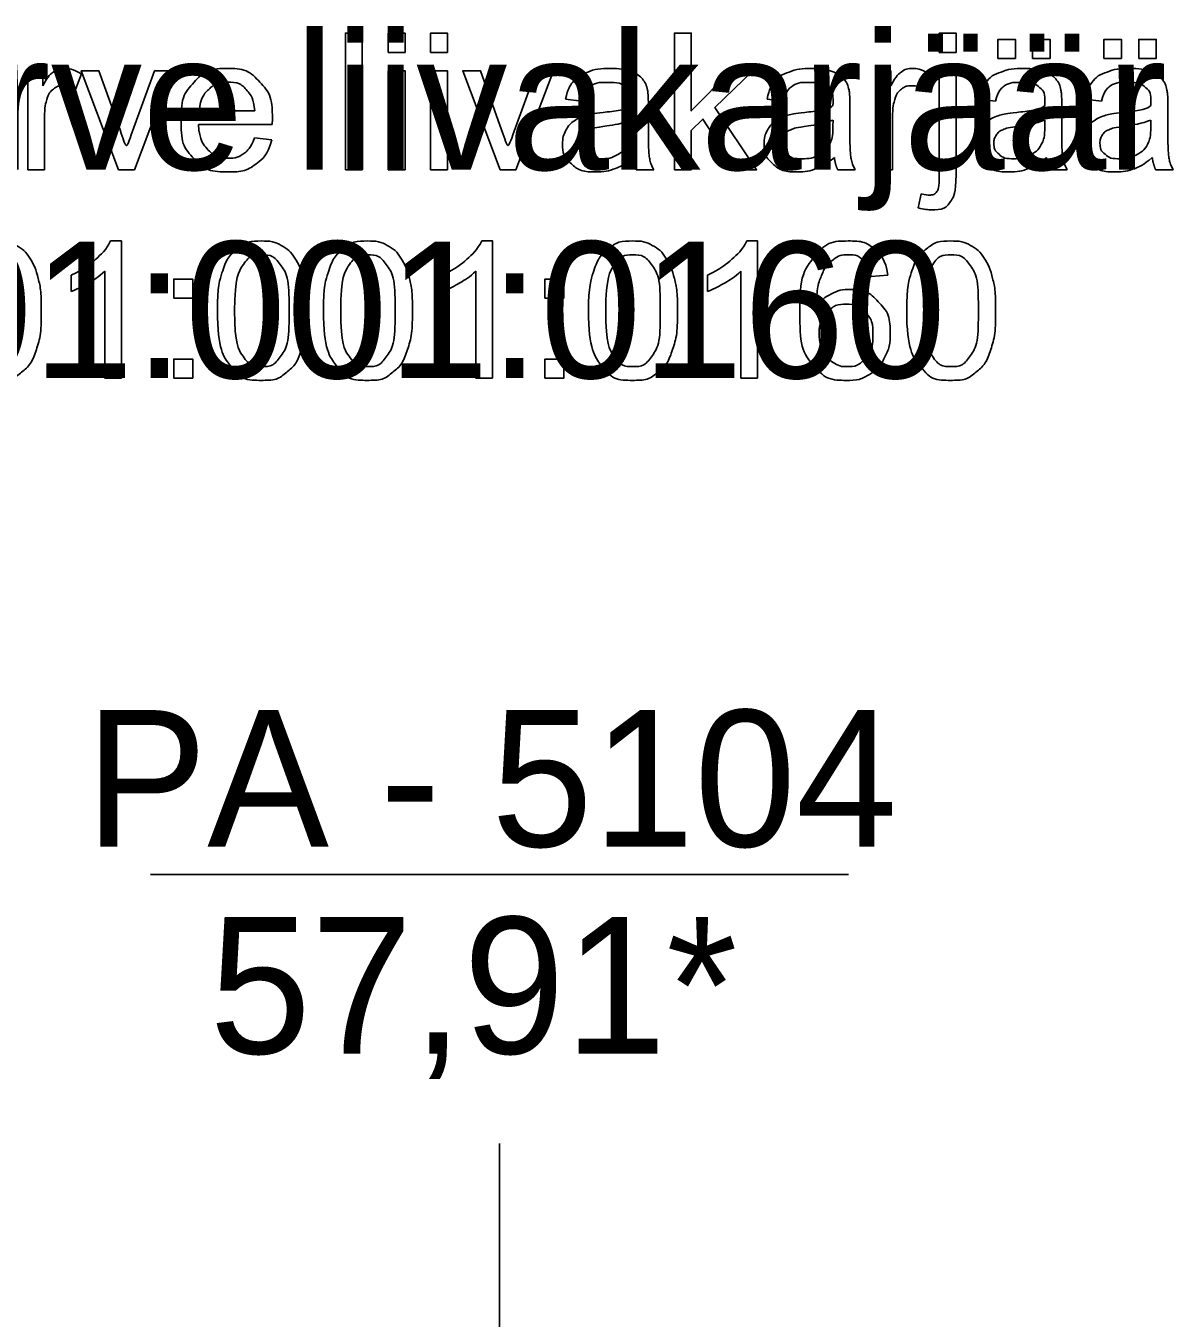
# Model space of a CAD drawing. Extents: x 700746 to 706058, y 6570320 to 6580460.
# Drawn here: x 704553.1 to 704601, y 6576033.8 to 6576087.7 of the extents above; entities that cross this region are included whole.
import ezdxf

# ---------------------------------------------------------------- set-up
doc = ezdxf.new("R2010")
doc.units = 0
for name, color, linetype in [('GEOLPUNKT', 7, 'Continuous'), ('kataster', 7, 'Continuous'), ('Kataster tekst', 7, 'Continuous')]:
    doc.layers.add(name, color=color, linetype=linetype)

msp = doc.modelspace()

# ---------------------------------------------------------------- linework, layer by layer
at = {"layer": 'GEOLPUNKT'}
for points in [[(704558.275, 6576052.291), (704587.403, 6576052.291)], [(704572.839, 6576041.071), (704572.839, 6575817.566)]]:
    msp.add_lwpolyline(points, dxfattribs=at)
at = {"layer": 'kataster'}
for points in [[(704566.408, 6576081.714), (704566.408, 6576087.414), (704567.108, 6576087.414), (704567.108, 6576081.714), (704566.408, 6576081.714)], [(704568.198, 6576086.611), (704568.198, 6576087.414), (704568.898, 6576087.414), (704568.898, 6576086.611), (704568.198, 6576086.611)], [(704569.966, 6576086.611), (704569.966, 6576087.414), (704570.666, 6576087.414), (704570.666, 6576086.611), (704569.966, 6576086.611)], [(704580.144, 6576081.714), (704580.144, 6576087.414), (704580.844, 6576087.414), (704580.844, 6576084.166), (704582.502, 6576085.846), (704583.408, 6576085.846), (704581.83, 6576084.311), (704583.569, 6576081.714), (704582.705, 6576081.714), (704581.332, 6576083.827), (704580.844, 6576083.352), (704580.844, 6576081.714), (704580.144, 6576081.714)], [(704591.198, 6576086.602), (704591.198, 6576087.414), (704591.897, 6576087.414), (704591.897, 6576086.602), (704591.198, 6576086.602)], [(704593.644, 6576086.359), (704593.644, 6576087.154), (704594.374, 6576087.154), (704594.374, 6576086.359), (704593.644, 6576086.359)], [(704595.095, 6576086.359), (704595.095, 6576087.154), (704595.825, 6576087.154), (704595.825, 6576086.359), (704595.095, 6576086.359)], [(704598.071, 6576086.359), (704598.071, 6576087.154), (704598.801, 6576087.154), (704598.801, 6576086.359), (704598.071, 6576086.359)], [(704599.522, 6576086.359), (704599.522, 6576087.154), (704600.252, 6576087.154), (704600.252, 6576086.359), (704599.522, 6576086.359)], [(704553.144, 6576081.714), (704553.144, 6576085.846), (704553.774, 6576085.846), (704553.774, 6576085.22)], [(704555.386, 6576085.714), (704555.141, 6576085.066)], [(704556.942, 6576081.714), (704555.378, 6576085.846), (704556.116, 6576085.846), (704557.001, 6576083.372)], [(704557.526, 6576083.325), (704558.442, 6576085.846), (704559.162, 6576085.846), (704557.599, 6576081.714), (704556.942, 6576081.714)], [(704568.198, 6576081.714), (704568.198, 6576085.846), (704568.898, 6576085.846), (704568.898, 6576081.714), (704568.198, 6576081.714)], [(704569.966, 6576081.714), (704569.966, 6576085.846), (704570.666, 6576085.846), (704570.666, 6576081.714), (704569.966, 6576081.714)], [(704572.869, 6576081.714), (704571.305, 6576085.846), (704572.043, 6576085.846), (704572.928, 6576083.372)], [(704573.453, 6576083.325), (704574.369, 6576085.846), (704575.089, 6576085.846), (704573.526, 6576081.714), (704572.869, 6576081.714)], [(704588.544, 6576081.714), (704588.544, 6576085.846), (704589.174, 6576085.846), (704589.174, 6576085.22)], [(704590.785, 6576085.714), (704590.54, 6576085.066)], [(704591.198, 6576081.506), (704591.198, 6576085.846), (704591.897, 6576085.846), (704591.897, 6576081.492)], [(704576.283, 6576084.573), (704575.597, 6576084.664)], [(704584.694, 6576084.573), (704584.008, 6576084.664)], [(704593.54, 6576084.573), (704592.853, 6576084.664)], [(704597.967, 6576084.573), (704597.28, 6576084.664)], [(704560.313, 6576084.173), (704562.62, 6576084.173)], [(704579.055, 6576084.378), (704579.055, 6576083.445)], [(704587.466, 6576084.378), (704587.466, 6576083.445)], [(704596.312, 6576084.378), (704596.312, 6576083.445)], [(704600.739, 6576084.378), (704600.739, 6576083.445)], [(704553.844, 6576083.878), (704553.844, 6576081.714), (704553.144, 6576081.714)], [(704563.355, 6576083.6), (704560.274, 6576083.6)], [(704578.347, 6576083.53), (704578.351, 6576083.787)], [(704586.758, 6576083.53), (704586.762, 6576083.787)], [(704589.243, 6576083.878), (704589.243, 6576081.714), (704588.544, 6576081.714)], [(704595.604, 6576083.53), (704595.608, 6576083.787)], [(704600.031, 6576083.53), (704600.035, 6576083.787)], [(704562.612, 6576083.048), (704563.335, 6576082.957)], [(704579.277, 6576081.714), (704578.547, 6576081.714)], [(704587.688, 6576081.714), (704586.958, 6576081.714)], [(704596.533, 6576081.714), (704595.803, 6576081.714)], [(704600.96, 6576081.714), (704600.23, 6576081.714)], [(704590.311, 6576080.115), (704590.44, 6576080.709)], [(704556.607, 6576078.737), (704557.057, 6576078.737), (704557.057, 6576073.015)], [(704572.099, 6576078.737), (704572.55, 6576078.737), (704572.55, 6576073.015)], [(704583.165, 6576078.737), (704583.615, 6576078.737), (704583.615, 6576073.015)], [(704557.057, 6576073.015), (704556.358, 6576073.015), (704556.358, 6576077.474)], [(704572.55, 6576073.015), (704571.85, 6576073.015), (704571.85, 6576077.474)], [(704583.615, 6576073.015), (704582.916, 6576073.015), (704582.916, 6576077.474)], [(704554.959, 6576076.63), (704554.959, 6576077.307)], [(704559.243, 6576076.352), (704559.243, 6576077.147), (704560.038, 6576077.147), (704560.038, 6576076.352), (704559.243, 6576076.352)], [(704570.451, 6576076.63), (704570.451, 6576077.307)], [(704574.735, 6576076.352), (704574.735, 6576077.147), (704575.53, 6576077.147), (704575.53, 6576076.352), (704574.735, 6576076.352)], [(704581.517, 6576076.63), (704581.517, 6576077.307)], [(704589.046, 6576077.316), (704588.351, 6576077.26)], [(704559.243, 6576073.015), (704559.243, 6576073.81), (704560.038, 6576073.81), (704560.038, 6576073.015), (704559.243, 6576073.015)], [(704574.735, 6576073.015), (704574.735, 6576073.81), (704575.53, 6576073.81), (704575.53, 6576073.015), (704574.735, 6576073.015)]]:
    msp.add_lwpolyline(points, dxfattribs=at)
for points, degree in [([(704553.774, 6576085.22), (704554.015, 6576085.658), (704554.219, 6576085.798), (704554.423, 6576085.937), (704554.668, 6576085.937), (704555.021, 6576085.937), (704555.386, 6576085.714)], 3), ([(704563.335, 6576082.957), (704563.164, 6576082.323), (704562.701, 6576081.973), (704562.239, 6576081.623), (704561.52, 6576081.623), (704560.614, 6576081.623), (704560.083, 6576082.181), (704559.553, 6576082.738), (704559.553, 6576083.745), (704559.553, 6576084.787), (704560.089, 6576085.362), (704560.626, 6576085.937), (704561.481, 6576085.937), (704562.309, 6576085.937), (704562.834, 6576085.373), (704563.358, 6576084.809), (704563.358, 6576083.786), (704563.358, 6576083.724), (704563.355, 6576083.6)], 3), ([(704575.597, 6576084.664), (704575.69, 6576085.104), (704575.904, 6576085.375), (704576.118, 6576085.645), (704576.522, 6576085.791), (704576.926, 6576085.937), (704577.458, 6576085.937), (704577.987, 6576085.937), (704578.317, 6576085.813), (704578.647, 6576085.688), (704578.803, 6576085.499), (704578.958, 6576085.311), (704579.02, 6576085.023), (704579.055, 6576084.844), (704579.055, 6576084.378)], 3), ([(704584.008, 6576084.664), (704584.101, 6576085.104), (704584.315, 6576085.375), (704584.529, 6576085.645), (704584.933, 6576085.791), (704585.337, 6576085.937), (704585.869, 6576085.937), (704586.398, 6576085.937), (704586.728, 6576085.813), (704587.058, 6576085.688), (704587.214, 6576085.499), (704587.369, 6576085.311), (704587.431, 6576085.023), (704587.466, 6576084.844), (704587.466, 6576084.378)], 3), ([(704589.174, 6576085.22), (704589.414, 6576085.658), (704589.618, 6576085.798), (704589.822, 6576085.937), (704590.067, 6576085.937), (704590.42, 6576085.937), (704590.785, 6576085.714)], 3), ([(704592.853, 6576084.664), (704592.947, 6576085.104), (704593.16, 6576085.375), (704593.374, 6576085.645), (704593.778, 6576085.791), (704594.182, 6576085.937), (704594.715, 6576085.937), (704595.243, 6576085.937), (704595.573, 6576085.813), (704595.904, 6576085.688), (704596.059, 6576085.499), (704596.214, 6576085.311), (704596.277, 6576085.023), (704596.312, 6576084.844), (704596.312, 6576084.378)], 3), ([(704597.28, 6576084.664), (704597.374, 6576085.104), (704597.587, 6576085.375), (704597.801, 6576085.645), (704598.205, 6576085.791), (704598.609, 6576085.937), (704599.142, 6576085.937), (704599.67, 6576085.937), (704600, 6576085.813), (704600.331, 6576085.688), (704600.486, 6576085.499), (704600.641, 6576085.311), (704600.704, 6576085.023), (704600.739, 6576084.844), (704600.739, 6576084.378)], 3), ([(704555.141, 6576085.066), (704554.886, 6576085.216), (704554.63, 6576085.216), (704554.402, 6576085.216), (704554.22, 6576085.078), (704554.038, 6576084.94), (704553.961, 6576084.695), (704553.844, 6576084.321), (704553.844, 6576083.878)], 3), ([(704562.62, 6576084.173), (704562.573, 6576084.696), (704562.355, 6576084.958), (704562.021, 6576085.364), (704561.488, 6576085.364), (704561.005, 6576085.364), (704560.677, 6576085.04), (704560.348, 6576084.716), (704560.313, 6576084.173)], 3), ([(704578.408, 6576082.223), (704578.017, 6576081.894), (704577.658, 6576081.758), (704577.298, 6576081.623), (704576.886, 6576081.623), (704576.206, 6576081.623), (704575.841, 6576081.955), (704575.475, 6576082.287), (704575.475, 6576082.804), (704575.475, 6576083.107), (704575.613, 6576083.357), (704575.751, 6576083.608), (704575.975, 6576083.759), (704576.198, 6576083.911), (704576.478, 6576083.988), (704576.684, 6576084.043), (704577.1, 6576084.093), (704577.947, 6576084.194), (704578.347, 6576084.334), (704578.351, 6576084.478), (704578.351, 6576084.517), (704578.351, 6576084.946), (704578.153, 6576085.122), (704577.886, 6576085.359), (704577.358, 6576085.359), (704576.865, 6576085.359), (704576.631, 6576085.186), (704576.396, 6576085.013), (704576.283, 6576084.573)], 3), ([(704586.819, 6576082.223), (704586.428, 6576081.894), (704586.069, 6576081.758), (704585.709, 6576081.623), (704585.297, 6576081.623), (704584.617, 6576081.623), (704584.252, 6576081.955), (704583.886, 6576082.287), (704583.886, 6576082.804), (704583.886, 6576083.107), (704584.024, 6576083.357), (704584.162, 6576083.608), (704584.386, 6576083.759), (704584.609, 6576083.911), (704584.889, 6576083.988), (704585.095, 6576084.043), (704585.511, 6576084.093), (704586.358, 6576084.194), (704586.758, 6576084.334), (704586.762, 6576084.478), (704586.762, 6576084.517), (704586.762, 6576084.946), (704586.564, 6576085.122), (704586.297, 6576085.359), (704585.769, 6576085.359), (704585.276, 6576085.359), (704585.042, 6576085.186), (704584.807, 6576085.013), (704584.694, 6576084.573)], 3), ([(704590.54, 6576085.066), (704590.285, 6576085.216), (704590.029, 6576085.216), (704589.801, 6576085.216), (704589.619, 6576085.078), (704589.437, 6576084.94), (704589.36, 6576084.695), (704589.243, 6576084.321), (704589.243, 6576083.878)], 3), ([(704595.664, 6576082.223), (704595.274, 6576081.894), (704594.914, 6576081.758), (704594.555, 6576081.623), (704594.143, 6576081.623), (704593.462, 6576081.623), (704593.097, 6576081.955), (704592.732, 6576082.287), (704592.732, 6576082.804), (704592.732, 6576083.107), (704592.87, 6576083.357), (704593.008, 6576083.608), (704593.231, 6576083.759), (704593.455, 6576083.911), (704593.734, 6576083.988), (704593.94, 6576084.043), (704594.356, 6576084.093), (704595.204, 6576084.194), (704595.604, 6576084.334), (704595.608, 6576084.478), (704595.608, 6576084.517), (704595.608, 6576084.946), (704595.41, 6576085.122), (704595.142, 6576085.359), (704594.614, 6576085.359), (704594.122, 6576085.359), (704593.887, 6576085.186), (704593.652, 6576085.013), (704593.54, 6576084.573)], 3), ([(704600.091, 6576082.223), (704599.701, 6576081.894), (704599.341, 6576081.758), (704598.982, 6576081.623), (704598.57, 6576081.623), (704597.889, 6576081.623), (704597.524, 6576081.955), (704597.159, 6576082.287), (704597.159, 6576082.804), (704597.159, 6576083.107), (704597.297, 6576083.357), (704597.435, 6576083.608), (704597.658, 6576083.759), (704597.882, 6576083.911), (704598.162, 6576083.988), (704598.367, 6576084.043), (704598.783, 6576084.093), (704599.631, 6576084.194), (704600.031, 6576084.334), (704600.035, 6576084.478), (704600.035, 6576084.517), (704600.035, 6576084.946), (704599.837, 6576085.122), (704599.569, 6576085.359), (704599.042, 6576085.359), (704598.549, 6576085.359), (704598.314, 6576085.186), (704598.079, 6576085.013), (704597.967, 6576084.573)], 3), ([(704560.274, 6576083.6), (704560.313, 6576082.92), (704560.659, 6576082.558), (704561.005, 6576082.197), (704561.523, 6576082.197), (704561.908, 6576082.197), (704562.18, 6576082.4), (704562.453, 6576082.603), (704562.612, 6576083.048)], 3), ([(704578.351, 6576083.787), (704577.97, 6576083.631), (704577.207, 6576083.522), (704576.775, 6576083.46), (704576.596, 6576083.383), (704576.417, 6576083.305), (704576.32, 6576083.155), (704576.223, 6576083.006), (704576.223, 6576082.823), (704576.223, 6576082.543), (704576.434, 6576082.357), (704576.646, 6576082.17), (704577.054, 6576082.17), (704577.458, 6576082.17), (704577.773, 6576082.347), (704578.087, 6576082.524), (704578.235, 6576082.831), (704578.347, 6576083.068), (704578.347, 6576083.53)], 3), ([(704579.055, 6576083.445), (704579.055, 6576082.47), (704579.1, 6576082.211), (704579.145, 6576081.952), (704579.277, 6576081.714)], 3), ([(704586.762, 6576083.787), (704586.381, 6576083.631), (704585.618, 6576083.522), (704585.186, 6576083.46), (704585.007, 6576083.383), (704584.828, 6576083.305), (704584.731, 6576083.155), (704584.634, 6576083.006), (704584.634, 6576082.823), (704584.634, 6576082.543), (704584.845, 6576082.357), (704585.057, 6576082.17), (704585.465, 6576082.17), (704585.869, 6576082.17), (704586.184, 6576082.347), (704586.498, 6576082.524), (704586.646, 6576082.831), (704586.758, 6576083.068), (704586.758, 6576083.53)], 3), ([(704587.466, 6576083.445), (704587.466, 6576082.47), (704587.511, 6576082.211), (704587.556, 6576081.952), (704587.688, 6576081.714)], 3), ([(704595.608, 6576083.787), (704595.226, 6576083.631), (704594.464, 6576083.522), (704594.032, 6576083.46), (704593.853, 6576083.383), (704593.674, 6576083.305), (704593.576, 6576083.155), (704593.479, 6576083.006), (704593.479, 6576082.823), (704593.479, 6576082.543), (704593.691, 6576082.357), (704593.902, 6576082.17), (704594.31, 6576082.17), (704594.714, 6576082.17), (704595.029, 6576082.347), (704595.344, 6576082.524), (704595.491, 6576082.831), (704595.604, 6576083.068), (704595.604, 6576083.53)], 3), ([(704596.312, 6576083.445), (704596.312, 6576082.47), (704596.356, 6576082.211), (704596.401, 6576081.952), (704596.533, 6576081.714)], 3), ([(704600.035, 6576083.787), (704599.653, 6576083.631), (704598.891, 6576083.522), (704598.459, 6576083.46), (704598.28, 6576083.383), (704598.101, 6576083.305), (704598.003, 6576083.155), (704597.906, 6576083.006), (704597.906, 6576082.823), (704597.906, 6576082.543), (704598.118, 6576082.357), (704598.329, 6576082.17), (704598.737, 6576082.17), (704599.141, 6576082.17), (704599.456, 6576082.347), (704599.771, 6576082.524), (704599.918, 6576082.831), (704600.031, 6576083.068), (704600.031, 6576083.53)], 3), ([(704600.739, 6576083.445), (704600.739, 6576082.47), (704600.783, 6576082.211), (704600.828, 6576081.952), (704600.96, 6576081.714)], 3), ([(704557.001, 6576083.372), (704557.145, 6576082.971), (704557.265, 6576082.539), (704557.359, 6576082.866), (704557.526, 6576083.325)], 3), ([(704572.928, 6576083.372), (704573.072, 6576082.971), (704573.192, 6576082.539), (704573.286, 6576082.866), (704573.453, 6576083.325)], 3), ([(704578.547, 6576081.714), (704578.439, 6576081.932), (704578.408, 6576082.223)], 2), ([(704586.958, 6576081.714), (704586.85, 6576081.932), (704586.819, 6576082.223)], 2), ([(704595.803, 6576081.714), (704595.695, 6576081.932), (704595.664, 6576082.223)], 2), ([(704600.23, 6576081.714), (704600.122, 6576081.932), (704600.091, 6576082.223)], 2), ([(704591.897, 6576081.492), (704591.897, 6576080.73), (704591.699, 6576080.43), (704591.446, 6576080.042), (704590.859, 6576080.042), (704590.576, 6576080.042), (704590.311, 6576080.115)], 3), ([(704590.44, 6576080.709), (704590.651, 6576080.654), (704590.772, 6576080.654), (704590.987, 6576080.654), (704591.092, 6576080.796), (704591.198, 6576080.938), (704591.198, 6576081.506)], 3), ([(704549.997, 6576075.826), (704549.997, 6576076.837), (704550.205, 6576077.454), (704550.413, 6576078.071), (704550.823, 6576078.404), (704551.233, 6576078.737), (704551.855, 6576078.737), (704552.313, 6576078.737), (704552.66, 6576078.553), (704553.007, 6576078.368), (704553.231, 6576078.02), (704553.456, 6576077.672), (704553.584, 6576077.173), (704553.712, 6576076.674), (704553.712, 6576075.826), (704553.712, 6576074.824), (704553.506, 6576074.207), (704553.3, 6576073.59), (704552.89, 6576073.255), (704552.48, 6576072.92), (704551.855, 6576072.92), (704551.031, 6576072.92), (704550.561, 6576073.508), (704549.997, 6576074.222), (704549.997, 6576075.826)], 3), ([(704554.959, 6576077.307), (704555.546, 6576077.583), (704555.985, 6576077.975), (704556.424, 6576078.368), (704556.607, 6576078.737)], 3), ([(704561.063, 6576075.826), (704561.063, 6576076.837), (704561.271, 6576077.454), (704561.479, 6576078.071), (704561.889, 6576078.404), (704562.299, 6576078.737), (704562.92, 6576078.737), (704563.379, 6576078.737), (704563.726, 6576078.553), (704564.072, 6576078.368), (704564.297, 6576078.02), (704564.521, 6576077.672), (704564.649, 6576077.173), (704564.777, 6576076.674), (704564.777, 6576075.826), (704564.777, 6576074.824), (704564.572, 6576074.207), (704564.366, 6576073.59), (704563.956, 6576073.255), (704563.546, 6576072.92), (704562.92, 6576072.92), (704562.096, 6576072.92), (704561.626, 6576073.508), (704561.063, 6576074.222), (704561.063, 6576075.826)], 3), ([(704565.49, 6576075.826), (704565.49, 6576076.837), (704565.698, 6576077.454), (704565.906, 6576078.071), (704566.316, 6576078.404), (704566.726, 6576078.737), (704567.347, 6576078.737), (704567.806, 6576078.737), (704568.153, 6576078.553), (704568.5, 6576078.368), (704568.724, 6576078.02), (704568.948, 6576077.672), (704569.076, 6576077.173), (704569.205, 6576076.674), (704569.205, 6576075.826), (704569.205, 6576074.824), (704568.999, 6576074.207), (704568.793, 6576073.59), (704568.383, 6576073.255), (704567.973, 6576072.92), (704567.347, 6576072.92), (704566.523, 6576072.92), (704566.053, 6576073.508), (704565.49, 6576074.222), (704565.49, 6576075.826)], 3), ([(704570.451, 6576077.307), (704571.038, 6576077.583), (704571.477, 6576077.975), (704571.916, 6576078.368), (704572.099, 6576078.737)], 3), ([(704576.555, 6576075.826), (704576.555, 6576076.837), (704576.763, 6576077.454), (704576.971, 6576078.071), (704577.381, 6576078.404), (704577.791, 6576078.737), (704578.413, 6576078.737), (704578.871, 6576078.737), (704579.218, 6576078.553), (704579.565, 6576078.368), (704579.789, 6576078.02), (704580.014, 6576077.672), (704580.142, 6576077.173), (704580.27, 6576076.674), (704580.27, 6576075.826), (704580.27, 6576074.824), (704580.064, 6576074.207), (704579.858, 6576073.59), (704579.448, 6576073.255), (704579.038, 6576072.92), (704578.413, 6576072.92), (704577.589, 6576072.92), (704577.119, 6576073.508), (704576.555, 6576074.222), (704576.555, 6576075.826)], 3), ([(704581.517, 6576077.307), (704582.104, 6576077.583), (704582.543, 6576077.975), (704582.982, 6576078.368), (704583.165, 6576078.737)], 3), ([(704588.351, 6576077.26), (704588.257, 6576077.675), (704588.086, 6576077.862), (704587.801, 6576078.164), (704587.384, 6576078.164), (704587.049, 6576078.164), (704586.793, 6576077.977), (704586.464, 6576077.736), (704586.273, 6576077.273), (704586.082, 6576076.81), (704586.074, 6576075.954), (704586.327, 6576076.339), (704586.693, 6576076.526), (704587.059, 6576076.713), (704587.46, 6576076.713), (704588.161, 6576076.713), (704588.653, 6576076.198), (704589.146, 6576075.683), (704589.146, 6576074.867), (704589.146, 6576074.33), (704588.914, 6576073.87), (704588.683, 6576073.409), (704588.278, 6576073.165), (704587.873, 6576072.92), (704587.36, 6576072.92), (704586.484, 6576072.92), (704585.932, 6576073.563), (704585.379, 6576074.206), (704585.379, 6576075.683), (704585.379, 6576077.334), (704585.99, 6576078.084), (704586.524, 6576078.737), (704587.427, 6576078.737), (704588.1, 6576078.737), (704588.53, 6576078.36), (704588.96, 6576077.982), (704589.046, 6576077.316)], 3), ([(704589.837, 6576075.826), (704589.837, 6576076.837), (704590.044, 6576077.454), (704590.252, 6576078.071), (704590.662, 6576078.404), (704591.072, 6576078.737), (704591.694, 6576078.737), (704592.152, 6576078.737), (704592.499, 6576078.553), (704592.846, 6576078.368), (704593.07, 6576078.02), (704593.295, 6576077.672), (704593.423, 6576077.173), (704593.551, 6576076.674), (704593.551, 6576075.826), (704593.551, 6576074.824), (704593.345, 6576074.207), (704593.139, 6576073.59), (704592.729, 6576073.255), (704592.319, 6576072.92), (704591.694, 6576072.92), (704590.87, 6576072.92), (704590.4, 6576073.508), (704589.837, 6576074.222), (704589.837, 6576075.826)], 3), ([(704561.784, 6576075.826), (704561.784, 6576074.42), (704562.112, 6576073.957), (704562.439, 6576073.493), (704562.92, 6576073.493), (704563.401, 6576073.493), (704563.729, 6576073.959), (704564.056, 6576074.424), (704564.056, 6576075.826), (704564.056, 6576077.234), (704563.729, 6576077.697), (704563.402, 6576078.159), (704562.912, 6576078.159), (704562.432, 6576078.159), (704562.144, 6576077.751), (704561.784, 6576077.23), (704561.784, 6576075.826)], 3), ([(704566.211, 6576075.826), (704566.211, 6576074.42), (704566.539, 6576073.957), (704566.866, 6576073.493), (704567.347, 6576073.493), (704567.828, 6576073.493), (704568.156, 6576073.959), (704568.483, 6576074.424), (704568.483, 6576075.826), (704568.483, 6576077.234), (704568.156, 6576077.697), (704567.829, 6576078.159), (704567.34, 6576078.159), (704566.859, 6576078.159), (704566.571, 6576077.751), (704566.211, 6576077.23), (704566.211, 6576075.826)], 3), ([(704577.277, 6576075.826), (704577.277, 6576074.42), (704577.604, 6576073.957), (704577.932, 6576073.493), (704578.413, 6576073.493), (704578.894, 6576073.493), (704579.221, 6576073.959), (704579.549, 6576074.424), (704579.549, 6576075.826), (704579.549, 6576077.234), (704579.222, 6576077.697), (704578.895, 6576078.159), (704578.405, 6576078.159), (704577.924, 6576078.159), (704577.636, 6576077.751), (704577.277, 6576077.23), (704577.277, 6576075.826)], 3), ([(704590.558, 6576075.826), (704590.558, 6576074.42), (704590.885, 6576073.957), (704591.213, 6576073.493), (704591.694, 6576073.493), (704592.175, 6576073.493), (704592.502, 6576073.959), (704592.83, 6576074.424), (704592.83, 6576075.826), (704592.83, 6576077.234), (704592.503, 6576077.697), (704592.176, 6576078.159), (704591.686, 6576078.159), (704591.205, 6576078.159), (704590.917, 6576077.751), (704590.558, 6576077.23), (704590.558, 6576075.826)], 3), ([(704556.358, 6576077.474), (704556.105, 6576077.233), (704555.695, 6576076.992), (704555.285, 6576076.751), (704554.959, 6576076.63)], 3), ([(704571.85, 6576077.474), (704571.598, 6576077.233), (704571.188, 6576076.992), (704570.778, 6576076.751), (704570.451, 6576076.63)], 3), ([(704582.916, 6576077.474), (704582.663, 6576077.233), (704582.253, 6576076.992), (704581.843, 6576076.751), (704581.517, 6576076.63)], 3), ([(704586.183, 6576074.863), (704586.183, 6576074.501), (704586.336, 6576074.17), (704586.49, 6576073.839), (704586.765, 6576073.666), (704587.039, 6576073.493), (704587.345, 6576073.493), (704587.79, 6576073.493), (704588.107, 6576073.851), (704588.425, 6576074.209), (704588.425, 6576074.824), (704588.425, 6576075.415), (704588.111, 6576075.755), (704587.797, 6576076.096), (704587.317, 6576076.096), (704586.843, 6576076.096), (704586.513, 6576075.755), (704586.183, 6576075.415), (704586.183, 6576074.863)], 3)]:
    msp.add_open_spline(points, degree=degree, dxfattribs=at)

# ---------------------------------------------------------------- texts
at = {"layer": 'GEOLPUNKT'}
for s, p in [('PA - 5104', (704555.554, 6576053.457)), ('57,91*', (704560.73, 6576044.817)), ('57,91*', (704560.73, 6576044.817))]:
    msp.add_text(s, height=5.7, dxfattribs=at).set_placement(p)
at = {"layer": 'Kataster tekst'}
for s, p in [('Pannjärve liivakarjäär', (704527.838, 6576081.714)), ('22901:001:0160', (704536.386, 6576073.015))]:
    msp.add_text(s, height=5.7, dxfattribs=at).set_placement(p)

doc.saveas('drawing.dxf')
